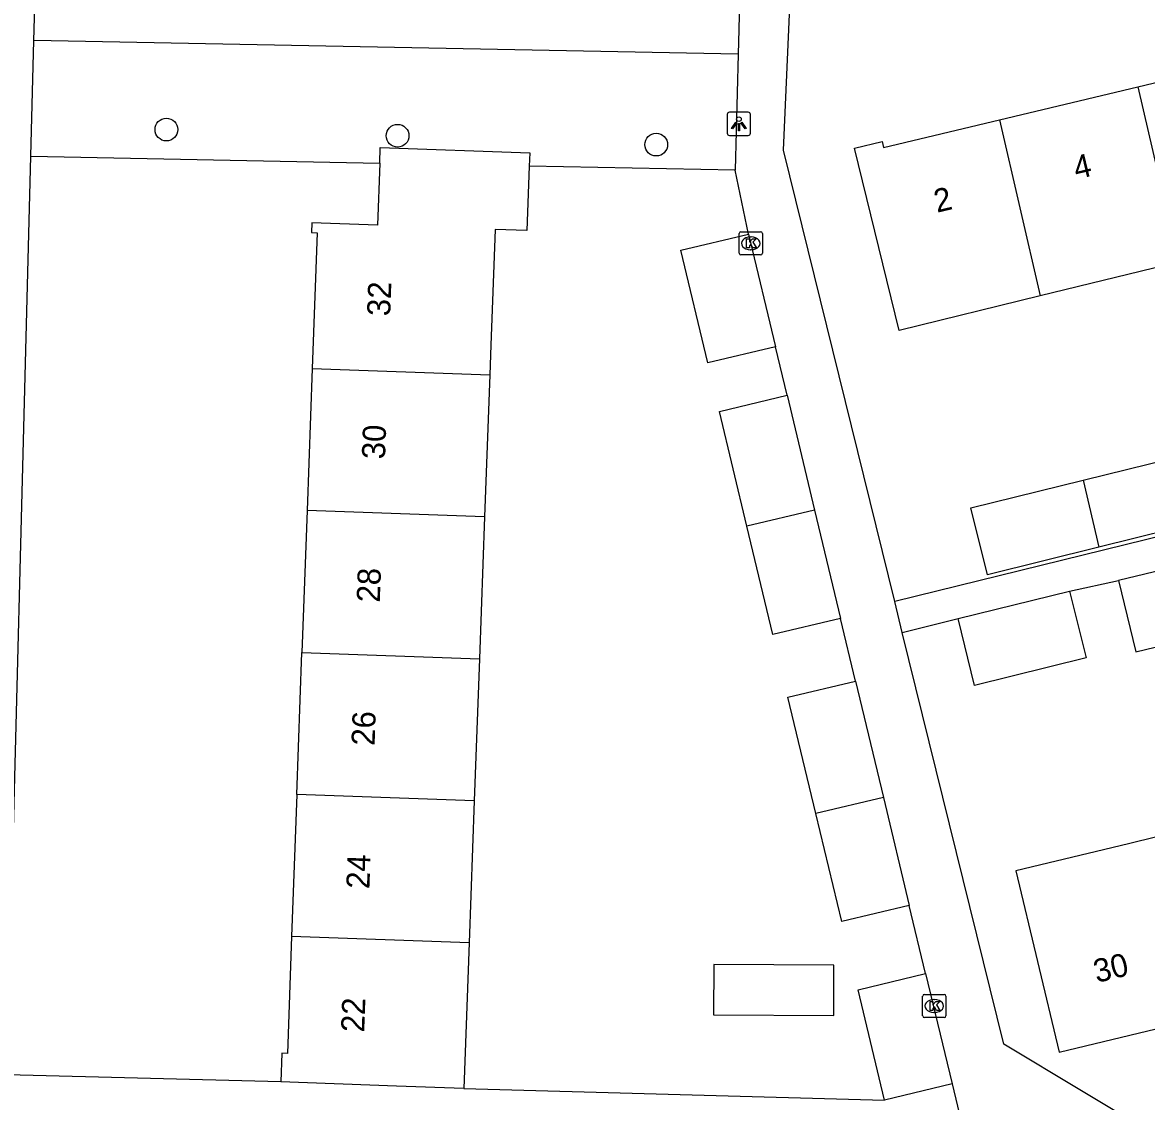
# Model space of a CAD drawing. Extents: x 162026 to 163499, y 387297 to 388169.
# Drawn here: x 162909.61 to 162958.12, y 387703.75 to 387750.31 of the extents above; entities that cross this region are included whole.
import ezdxf

# ---------------------------------------------------------------- set-up
doc = ezdxf.new("R2010")
doc.units = 0
for name, color, linetype in [('IMGEO_Boom', 7, 'Continuous'), ('IMGEO_Groenvoorziening', 7, 'Continuous'), ('IMGEO_Kolk', 7, 'Continuous'), ('IMGEO_Lichtpunt', 7, 'Continuous'), ('IMGEO_Pand', 7, 'Continuous'), ('IMGEO_Pand_nummerreeks', 7, 'Continuous'), ('IMGEO_Voetpad_open', 7, 'Continuous')]:
    doc.layers.add(name, color=color, linetype=linetype)

msp = doc.modelspace()

# ---------------------------------------------------------------- linework, layer by layer
at = {"layer": 'IMGEO_Boom'}
for centre in [(162915.821, 387745.684), (162925.801, 387745.42), (162936.961, 387745.034)]:
    msp.add_circle(centre, 0.489, dxfattribs=at)
at = {"layer": 'IMGEO_Groenvoorziening'}
for points in [[(162940.492, 387748.936), (162910.107, 387749.529)], [(162909.975, 387744.531), (162925.028, 387744.237)], [(162940.372, 387743.937), (162931.483, 387744.111)]]:
    msp.add_lwpolyline(points, dxfattribs=at)
at = {"layer": 'IMGEO_Kolk'}
for p, q in [((162940.538, 387740.35), (162940.538, 387741.202)), ((162940.613, 387741.276), (162941.465, 387741.276)), ((162941.026, 387741.056), (162941.051, 387741.056)), ((162941.539, 387741.202), (162941.539, 387740.35)), ((162941.465, 387740.276), (162940.613, 387740.276)), ((162941.049, 387740.496), (162941.024, 387740.496)), ((162948.456, 387707.445), (162948.456, 387708.297)), ((162948.531, 387708.371), (162949.383, 387708.371)), ((162948.944, 387708.151), (162948.969, 387708.151)), ((162949.457, 387708.297), (162949.457, 387707.445)), ((162948.967, 387707.591), (162948.942, 387707.591)), ((162949.383, 387707.371), (162948.531, 387707.371))]:
    msp.add_line(p, q, dxfattribs=at)
for points in [[(162940.538, 387740.35), (162940.538, 387741.202)], [(162940.613, 387741.276), (162941.465, 387741.276)], [(162941.539, 387741.202), (162941.539, 387740.35)], [(162940.859, 387740.976), (162940.982, 387740.976), (162940.982, 387740.825), (162941.112, 387740.976), (162941.276, 387740.976), (162941.13, 387740.825), (162941.283, 387740.576), (162941.131, 387740.576), (162941.046, 387740.74), (162940.982, 387740.673), (162940.982, 387740.576), (162940.859, 387740.576), (162940.859, 387740.976)], [(162941.465, 387740.276), (162940.613, 387740.276)], [(162948.456, 387707.445), (162948.456, 387708.297)], [(162948.531, 387708.371), (162949.383, 387708.371)], [(162948.777, 387708.071), (162948.9, 387708.071), (162948.9, 387707.92), (162949.03, 387708.071), (162949.194, 387708.071), (162949.048, 387707.92), (162949.201, 387707.671), (162949.049, 387707.671), (162948.964, 387707.835), (162948.9, 387707.768), (162948.9, 387707.671), (162948.777, 387707.671), (162948.777, 387708.071)], [(162949.457, 387708.297), (162949.457, 387707.445)], [(162949.383, 387707.371), (162948.531, 387707.371)]]:
    msp.add_lwpolyline(points, dxfattribs=at)
for centre, start, end in [((162940.615, 387741.2), 91.552, 178.448), ((162940.615, 387741.2), 91.552, 178.448), ((162941.463, 387741.2), 1.552, 88.448), ((162941.463, 387741.2), 1.552, 88.448), ((162940.615, 387740.352), 181.552, 268.448), ((162940.615, 387740.352), 181.552, 268.448), ((162941.463, 387740.352), 271.552, 358.448), ((162941.463, 387740.352), 271.552, 358.448), ((162948.533, 387708.295), 91.552, 178.448), ((162948.533, 387708.295), 91.552, 178.448), ((162949.381, 387708.295), 1.552, 88.448), ((162949.381, 387708.295), 1.552, 88.448), ((162948.533, 387707.447), 181.552, 268.448), ((162948.533, 387707.447), 181.552, 268.448), ((162949.381, 387707.447), 271.552, 358.448), ((162949.381, 387707.447), 271.552, 358.448)]:
    msp.add_arc(centre, 0.0765, start, end, dxfattribs=at)
for centre, major_axis, ratio, start_param, end_param in [((162941.025, 387740.776), (-0.387, 0.002), 0.722429, 4.712389, 7.853982), ((162941.05, 387740.776), (-0.39, 0.002), 0.717154, 1.570796, 4.712389), ((162948.943, 387707.871), (-0.387, 0.002), 0.722429, 4.712389, 7.853982), ((162948.968, 387707.871), (-0.39, 0.002), 0.717154, 1.570796, 4.712389)]:
    msp.add_ellipse(centre, major_axis=major_axis, ratio=ratio, start_param=start_param, end_param=end_param, dxfattribs=at)
at = {"layer": 'IMGEO_Lichtpunt'}
for p, q in [((162940.929, 387746.432), (162940.121, 387746.432)), ((162940.929, 387746.432), (162940.121, 387746.432)), ((162940.027, 387746.337), (162940.027, 387745.53)), ((162940.027, 387746.337), (162940.027, 387745.53)), ((162941.023, 387745.53), (162941.023, 387746.337)), ((162941.023, 387745.53), (162941.023, 387746.337)), ((162940.121, 387745.436), (162940.929, 387745.436)), ((162940.121, 387745.436), (162940.929, 387745.436))]:
    msp.add_line(p, q, dxfattribs=at)
for points in [[(162940.401, 387746.001), (162940.44, 387745.973), (162940.252, 387745.711), (162940.214, 387745.738), (162940.401, 387746.001)], [(162940.503, 387745.953), (162940.55, 387745.953), (162940.55, 387745.631), (162940.503, 387745.631), (162940.503, 387745.953)], [(162940.613, 387745.973), (162940.651, 387746), (162940.838, 387745.738), (162940.799, 387745.71), (162940.613, 387745.973)]]:
    msp.add_lwpolyline(points, dxfattribs=at)
msp.add_circle((162940.526, 387746.135), 0.0994, dxfattribs=at)
for centre, start, end in [((162940.121, 387746.337), 90, 180), ((162940.121, 387746.337), 90, 180), ((162940.929, 387746.337), 0, 90), ((162940.929, 387746.337), 0, 90), ((162940.121, 387745.53), 180, 270), ((162940.121, 387745.53), 180, 270), ((162940.929, 387745.53), 270, 0), ((162940.929, 387745.53), 270, 360)]:
    msp.add_arc(centre, 0.0946, start, end, dxfattribs=at)
at = {"layer": 'IMGEO_Pand'}
for points in [[(162957.734, 387747.528), (162963.7, 387748.95)], [(162951.767, 387746.106), (162957.734, 387747.528)], [(162957.734, 387747.528), (162959.492, 387739.965)], [(162953.533, 387738.506), (162947.436, 387737.014), (162945.511, 387744.88), (162946.709, 387745.174), (162946.772, 387744.915), (162951.767, 387746.106)], [(162951.767, 387746.106), (162953.533, 387738.506)], [(162925.028, 387744.237), (162925.053, 387744.918), (162931.505, 387744.684), (162931.483, 387744.111)], [(162925.028, 387744.237), (162924.931, 387741.563), (162922.101, 387741.666), (162922.085, 387741.244), (162922.327, 387741.236), (162922.115, 387735.378)], [(162931.483, 387744.111), (162931.383, 387741.33), (162930.003, 387741.38), (162929.822, 387736.384), (162929.776, 387735.102)], [(162942.102, 387736.31), (162939.183, 387735.615), (162938.024, 387740.478), (162940.943, 387741.174)], [(162940.943, 387741.174), (162942.102, 387736.31)], [(162959.492, 387739.965), (162953.533, 387738.506)], [(162922.115, 387735.378), (162921.892, 387729.25)], [(162922.115, 387735.378), (162929.776, 387735.102)], [(162929.776, 387735.102), (162929.553, 387728.974)], [(162940.872, 387728.574), (162939.687, 387733.52), (162942.604, 387734.219)], [(162942.604, 387734.219), (162943.79, 387729.269)], [(162955.38, 387730.559), (162960.11, 387731.725), (162960.822, 387728.84), (162956.052, 387727.664)], [(162956.052, 387727.664), (162951.251, 387726.481), (162950.539, 387729.366), (162955.38, 387730.559)], [(162955.38, 387730.559), (162956.052, 387727.664)], [(162921.892, 387729.25), (162921.67, 387723.122)], [(162929.553, 387728.974), (162921.892, 387729.25)], [(162929.553, 387728.974), (162929.331, 387722.847)], [(162943.79, 387729.269), (162940.872, 387728.574)], [(162943.79, 387729.269), (162944.911, 387724.592)], [(162944.911, 387724.592), (162941.994, 387723.893), (162940.872, 387728.574)], [(162961.806, 387727.414), (162956.908, 387726.234)], [(162956.908, 387726.234), (162957.652, 387723.146), (162962.55, 387724.326)], [(162949.982, 387724.586), (162954.792, 387725.772)], [(162954.792, 387725.772), (162955.504, 387722.887), (162950.694, 387721.701), (162949.982, 387724.586)], [(162921.448, 387716.994), (162921.67, 387723.122)], [(162921.67, 387723.122), (162929.331, 387722.847)], [(162929.331, 387722.847), (162929.109, 387716.718)], [(162943.845, 387716.173), (162942.643, 387721.189), (162945.56, 387721.888)], [(162945.56, 387721.888), (162946.763, 387716.869)], [(162921.448, 387716.994), (162921.226, 387710.866)], [(162929.109, 387716.718), (162921.448, 387716.994)], [(162946.763, 387716.869), (162943.845, 387716.173)], [(162946.763, 387716.869), (162947.879, 387712.212)], [(162929.109, 387716.718), (162928.887, 387710.59)], [(162947.879, 387712.212), (162944.962, 387711.513), (162943.845, 387716.173)], [(162958.564, 387715.168), (162957.334, 387714.873), (162952.472, 387713.705), (162954.35, 387705.884), (162960.445, 387707.348)], [(162921.226, 387710.866), (162921.043, 387705.826), (162920.8, 387705.834), (162920.755, 387704.594)], [(162928.887, 387710.59), (162921.226, 387710.866)], [(162928.887, 387710.59), (162928.659, 387704.308)], [(162939.439, 387709.666), (162939.427, 387707.489), (162944.616, 387707.459), (162944.629, 387709.636), (162939.439, 387709.666)], [(162946.808, 387703.811), (162945.666, 387708.576), (162948.583, 387709.275)], [(162948.583, 387709.275), (162949.725, 387704.51)], [(162928.659, 387704.308), (162925.752, 387704.413), (162920.755, 387704.594)], [(162949.725, 387704.51), (162946.808, 387703.811)]]:
    msp.add_lwpolyline(points, dxfattribs=at)
at = {"layer": 'IMGEO_Voetpad_open'}
for points in [[(162910.107, 387749.529), (162910.119, 387750), (162910.244, 387754.749), (162910.242, 387754.768), (162910.233, 387754.886), (162910.235, 387755.004), (162910.248, 387755.122), (162910.271, 387755.238), (162910.304, 387755.351), (162910.347, 387755.461), (162910.4, 387755.567), (162910.462, 387755.667), (162910.533, 387755.762), (162910.612, 387755.85), (162910.699, 387755.93), (162910.792, 387756.003), (162910.892, 387756.067), (162910.997, 387756.121), (162911.106, 387756.166)], [(162939.563, 387755.422), (162939.665, 387755.41), (162939.765, 387755.389), (162939.862, 387755.359), (162939.957, 387755.321), (162940.047, 387755.274), (162940.133, 387755.22), (162940.214, 387755.157), (162940.289, 387755.088), (162940.358, 387755.013), (162940.419, 387754.931), (162940.473, 387754.845), (162940.519, 387754.754), (162940.557, 387754.659), (162940.586, 387754.561), (162940.607, 387754.461), (162940.618, 387754.36), (162940.62, 387754.258), (162940.518, 387750), (162940.492, 387748.936)], [(162947.249, 387725.324), (162942.45, 387744.791), (162942.678, 387750), (162942.911, 387755.337)], [(162909.975, 387744.531), (162910.107, 387749.529)], [(162940.492, 387748.936), (162940.372, 387743.937)], [(162908.947, 387704.9), (162909.975, 387744.531)], [(162940.943, 387741.174), (162940.372, 387743.937)], [(162942.604, 387734.219), (162942.102, 387736.31)], [(162975.026, 387732.155), (162961.695, 387728.877), (162947.249, 387725.324)], [(162954.792, 387725.772), (162956.908, 387726.234)], [(162947.577, 387723.993), (162947.249, 387725.324)], [(162945.56, 387721.888), (162944.911, 387724.592)], [(162947.577, 387723.993), (162949.982, 387724.586)], [(162962.013, 387700.191), (162951.955, 387706.231), (162947.577, 387723.993)], [(162948.583, 387709.275), (162947.879, 387712.212)], [(162920.755, 387704.594), (162908.947, 387704.9)], [(162928.659, 387704.308), (162946.808, 387703.811)], [(162949.725, 387704.51), (162950.272, 387702.223)]]:
    msp.add_lwpolyline(points, dxfattribs=at)

# ---------------------------------------------------------------- texts
at = {"layer": 'IMGEO_Pand_nummerreeks'}
for s, rotation, p in [('4', 13.4073, (162955.095, 387743.527)), ('2', 13.4073, (162949.073, 387742.092)), ('32', 87.9261, (162925.478, 387737.621)), ('30', 87.9233, (162925.254, 387731.448)), ('28', 87.9233, (162925.03, 387725.269)), ('26', 87.9233, (162924.806, 387719.088)), ('24', 87.9233, (162924.582, 387712.909)), ('30', 13.5035, (162955.965, 387708.863)), ('22', 87.9233, (162924.358, 387706.727))]:
    msp.add_text(s, height=1, rotation=rotation, dxfattribs=at).set_placement(p)

doc.saveas('drawing.dxf')
